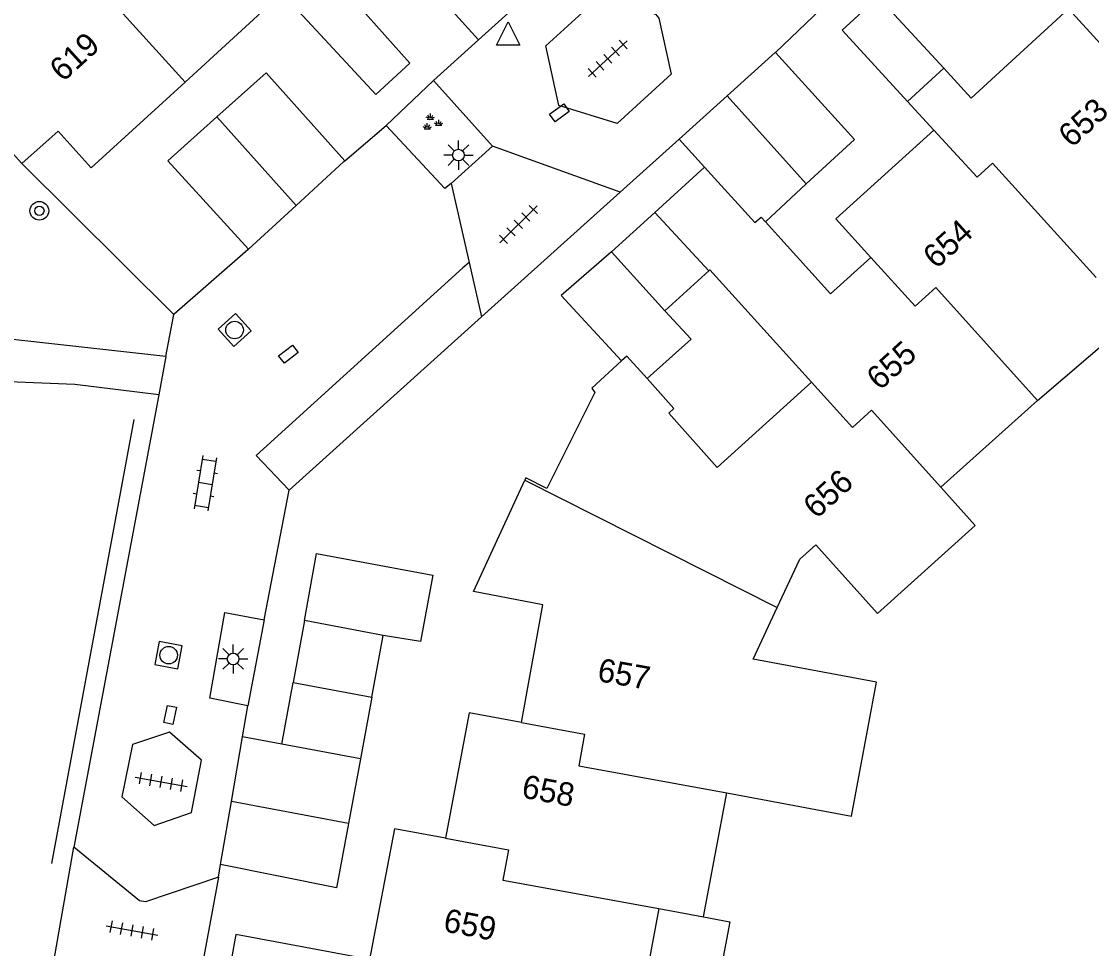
# Model space of a CAD drawing. Extents: x 132999 to 136000, y 398499 to 400501.
# Drawn here: x 133084.79 to 133130.57, y 400197.32 to 400236.99 of the extents above; entities that cross this region are included whole.
import ezdxf

# ---------------------------------------------------------------- set-up
doc = ezdxf.new("R2010")
doc.units = 0
for name, color, linetype in [('gg-afsc-erfafscheiding', 7, 'Continuous'), ('gg-anno-huisnummerreeks BGT', 7, 'Continuous'), ('gg-bbg-bijgebouw', 7, 'Continuous'), ('gg-bbg-gedigitaliseerde bebouwing', 7, 'Continuous'), ('gg-bbg-hoofdgebouw', 7, 'Continuous'), ('gg-bbg-luifel en loopbrug', 7, 'Continuous'), ('gg-bbg-tussenscheiding', 7, 'Continuous'), ('gg-knt-verharding', 7, 'Continuous'), ('gt-grn-groengrens', 7, 'Continuous'), ('gt-grn-groenlijn', 7, 'Continuous'), ('gt-grn-weggrens', 7, 'Continuous'), ('gt-symb-boom', 7, 'Continuous'), ('gt-symb-groenvak', 7, 'Continuous'), ('gt-symb-klinker verharding', 7, 'Continuous'), ('gt-symb-kolk center center', 7, 'Continuous'), ('gt-symb-lichtmast', 7, 'Continuous'), ('gt-symb-rioolschacht', 7, 'Continuous'), ('gt-symb-tegel verharding', 7, 'Continuous'), ('gt-symb-waterafsluiter', 7, 'Continuous')]:
    doc.layers.add(name, color=color, linetype=linetype)

# ---------------------------------------------------------------- blocks, each defined once
blk = doc.blocks.new('gt0-GRVAK')
at = {"layer": 'gt-symb-groenvak'}
for p, q in [((-0.11, 0.189), (-0.228, 0.24)), ((-0.182, 0.153), (0.088, 0.153)), ((-0.091, 0.211), (-0.156, 0.322)), ((-0.047, 0.214), (-0.047, 0.393)), ((-0.004, 0.211), (0.061, 0.322)), ((0.015, 0.189), (0.133, 0.24)), ((0.262, -0.052), (0.197, 0.059)), ((0.305, -0.049), (0.305, 0.13)), ((0.349, -0.052), (0.414, 0.059)), ((-0.245, -0.228), (-0.363, -0.177)), ((-0.318, -0.264), (-0.047, -0.264)), ((-0.226, -0.206), (-0.291, -0.095)), ((-0.183, -0.203), (-0.183, -0.024)), ((-0.139, -0.206), (-0.074, -0.095)), ((-0.12, -0.228), (-0.002, -0.177)), ((0.243, -0.074), (0.125, -0.023)), ((0.17, -0.11), (0.441, -0.11)), ((0.368, -0.074), (0.486, -0.023))]:
    blk.add_line(p, q, dxfattribs=at)
blk = doc.blocks.new('gt0-LMAST')
at = {"layer": 'gt-symb-lichtmast'}
for p, q in [((-0.005, 0.246), (-0.005, 0.621)), ((-0.182, 0.173), (-0.447, 0.438)), ((0.172, 0.173), (0.437, 0.438)), ((-0.255, -0.004), (-0.63, -0.004)), ((-0.182, -0.181), (-0.447, -0.446)), ((-0.005, -0.254), (-0.005, -0.629)), ((0.437, -0.446), (0.172, -0.181)), ((0.245, -0.004), (0.62, -0.004))]:
    blk.add_line(p, q, dxfattribs=at)
blk.add_circle((-0.005, -0.004), 0.25, dxfattribs=at)
blk = doc.blocks.new('gt0-WAFSL')
at = {"layer": 'gt-symb-waterafsluiter'}
for p, q in [((-0.5, -0.333), (0, 0.667)), ((0, 0.667), (0.5, -0.333)), ((0.5, -0.333), (-0.5, -0.333))]:
    blk.add_line(p, q, dxfattribs=at)
blk = doc.blocks.new('gt0-KOLKCC')
at = {"layer": 'gt-symb-kolk center center'}
blk.add_lwpolyline([(-0.375, 0.2), (0.375, 0.2), (0.375, -0.2), (-0.375, -0.2)], close=True, dxfattribs=at)
blk = doc.blocks.new('gt0-TEG1')
at = {"layer": 'gt-symb-tegel verharding'}
for p, q in [((-1.125, 0), (1.125, 0)), ((-0.9, -0.25), (-0.9, 0.25)), ((-0.45, -0.25), (-0.45, 0.25)), ((0, -0.25), (0, 0.25)), ((0.45, -0.25), (0.45, 0.25)), ((0.9, -0.25), (0.9, 0.25))]:
    blk.add_line(p, q, dxfattribs=at)
blk = doc.blocks.new('gt0-BOOM')
at = {"layer": 'gt-symb-boom'}
for radius in [0.4, 0.2]:
    blk.add_circle((0, 0), radius, dxfattribs=at)
blk = doc.blocks.new('gt0-RS')
at = {"layer": 'gt-symb-rioolschacht'}
blk.add_lwpolyline([(-0.5, -0.5), (0.5, -0.5), (0.5, 0.5), (-0.5, 0.5)], close=True, dxfattribs=at)
blk.add_circle((0, 0), 0.375, dxfattribs=at)
blk = doc.blocks.new('gt0-KL1')
at = {"layer": 'gt-symb-klinker verharding'}
for p, q in [((-1.15, 0.3), (1.15, 0.3)), ((-1, -0.3), (-1, 0.3)), ((-0.5, 0.3), (-0.5, 0.45)), ((0, -0.3), (0, 0.3)), ((0.5, 0.3), (0.5, 0.45)), ((1, -0.3), (1, 0.3)), ((-1.15, -0.3), (1.15, -0.3)), ((-0.5, -0.45), (-0.5, -0.3)), ((0.5, -0.45), (0.5, -0.3))]:
    blk.add_line(p, q, dxfattribs=at)

msp = doc.modelspace()

# ---------------------------------------------------------------- linework, layer by layer
at = {"layer": 'gg-afsc-erfafscheiding'}
msp.add_line((133084.808, 400230.904), (133091.314, 400224.448), dxfattribs=at)
at = {"layer": 'gg-bbg-bijgebouw'}
for p, q in [((133111.885, 400228.813), (133110.03, 400227.13)), ((133110.03, 400227.13), (133112.32, 400224.61)), ((133112.32, 400224.61), (133114.205, 400226.315)), ((133096.9, 400211.35), (133096.415, 400208.71)), ((133100.26, 400210.72), (133096.9, 400211.35)), ((133099.775, 400208.08), (133100.26, 400210.72)), ((133095.93, 400206.07), (133096.415, 400208.71)), ((133099.775, 400208.08), (133099.29, 400205.44)), ((133099.29, 400205.44), (133095.93, 400206.07))]:
    msp.add_line(p, q, dxfattribs=at)
for points in [[(133097.031, 400237.007), (133099.96, 400233.86), (133101.41, 400235.2), (133098.555, 400238.409)], [(133124.248, 400234.988), (133121.45, 400238.04), (133119.9, 400236.61), (133122.695, 400233.566)], [(133098.017, 400197.169), (133093.97, 400197.92), (133093.59, 400195.87), (133097.624, 400195.12)]]:
    msp.add_lwpolyline(points, dxfattribs=at)
at = {"layer": 'gg-bbg-gedigitaliseerde bebouwing'}
for p, q in [((133128.253, 400220.776), (133132.387, 400224.31)), ((133124.125, 400217.059), (133128.253, 400220.776)), ((133116.091, 400209.707), (133117.125, 400211.915)), ((133113.97, 400198.674), (133114.965, 400203.99)), ((133114.965, 400203.99), (133120.305, 400202.99)), ((133112.066, 400199.031), (133111.057, 400193.65)), ((133112.066, 400199.031), (133113.97, 400198.674))]:
    msp.add_line(p, q, dxfattribs=at)
for points in [[(133117.125, 400211.915), (133118.096, 400213.988), (133118.77, 400214.595), (133121.414, 400211.658), (133125.597, 400215.424), (133124.125, 400217.059)], [(133120.305, 400202.99), (133121.378, 400208.717), (133116.091, 400209.707)]]:
    msp.add_lwpolyline(points, dxfattribs=at)
at = {"layer": 'gg-bbg-hoofdgebouw'}
for p, q in [((133076.367, 400240.217), (133084.808, 400230.904)), ((133122.695, 400233.566), (133123.82, 400232.34)), ((133111.885, 400228.813), (133114.02, 400230.75))]:
    msp.add_line(p, q, dxfattribs=at)
for points in [[(133091.8, 400234.39), (133095.93, 400238.19), (133097.031, 400237.007)], [(133131.11, 400235.86), (133129.58, 400237.52), (133125.42, 400233.71), (133124.248, 400234.988)], [(133091.8, 400234.39), (133087.768, 400230.724), (133086.363, 400232.295), (133084.808, 400230.904)], [(133123.82, 400232.34), (133119.63, 400228.54), (133121.13, 400226.89)], [(133114.02, 400230.75), (133116.167, 400228.378), (133116.434, 400228.619), (133116.616, 400228.417)], [(133116.616, 400228.417), (133119.406, 400225.327), (133121.13, 400226.89)], [(133118.59, 400221.55), (133114.247, 400226.353), (133114.205, 400226.315)], [(133111.557, 400221.704), (133110.689, 400222.669), (133110.461, 400222.459)], [(133110.461, 400222.459), (133109.194, 400221.29), (133109.326, 400221.109), (133107.264, 400217.002), (133106.371, 400217.458), (133106.323, 400217.355)], [(133118.59, 400221.55), (133114.56, 400217.9), (133112.482, 400220.228), (133112.705, 400220.43), (133111.557, 400221.704)], [(133106.19, 400206.99), (133107.091, 400212.021), (133104.129, 400212.597), (133106.323, 400217.355)], [(133106.19, 400206.99), (133103.95, 400207.4), (133102.931, 400202.04)], [(133102.931, 400202.04), (133100.75, 400202.44), (133099.68, 400196.86), (133098.017, 400197.169)]]:
    msp.add_lwpolyline(points, dxfattribs=at)
at = {"layer": 'gg-bbg-luifel en loopbrug'}
for p, q in [((133106.419, 400238.074), (133104.345, 400236.201)), ((133112.923, 400231.955), (133114.98, 400233.804)), ((133114.98, 400233.804), (133118.367, 400230.036)), ((133093.155, 400232.903), (133096.54, 400229.118)), ((133114.02, 400230.75), (133112.923, 400231.955)), ((133116.616, 400228.417), (133118.367, 400230.036)), ((133094.499, 400227.246), (133096.54, 400229.118)), ((133093.772, 400203.617), (133094.248, 400206.385)), ((133095.93, 400206.07), (133094.248, 400206.385)), ((133099.29, 400205.44), (133098.781, 400202.678)), ((133093.307, 400200.913), (133093.772, 400203.617)), ((133098.781, 400202.678), (133093.772, 400203.617))]:
    msp.add_line(p, q, dxfattribs=at)
for points in [[(133104.345, 400236.201), (133100.962, 400239.941), (133103.031, 400241.816)], [(133114.98, 400233.804), (133117.037, 400235.653), (133117.046, 400235.661)], [(133118.367, 400230.036), (133120.424, 400231.937), (133117.046, 400235.661)], [(133093.155, 400232.903), (133095.259, 400234.782), (133098.623, 400231.026)], [(133094.499, 400227.246), (133091.051, 400231.023), (133093.155, 400232.903)], [(133096.54, 400229.118), (133098.581, 400230.99), (133098.623, 400231.026)], [(133110.03, 400227.13), (133107.881, 400225.256), (133110.461, 400222.459)], [(133112.32, 400224.61), (133113.44, 400223.399), (133111.557, 400221.704)], [(133096.9, 400211.35), (133097.409, 400214.219), (133102.395, 400213.298), (133101.859, 400210.452), (133100.26, 400210.72)], [(133098.781, 400202.678), (133098.272, 400199.916), (133093.307, 400200.913)], [(133113.97, 400198.674), (133115.092, 400198.464), (133114.086, 400193.088)]]:
    msp.add_lwpolyline(points, dxfattribs=at)
at = {"layer": 'gg-bbg-tussenscheiding'}
for p, q in [((133124.248, 400234.988), (133122.695, 400233.566)), ((133114.205, 400226.315), (133111.885, 400228.813)), ((133106.323, 400217.355), (133117.125, 400211.915)), ((133096.415, 400208.71), (133099.775, 400208.08))]:
    msp.add_line(p, q, dxfattribs=at)
for points in [[(133084.947, 400243.845), (133089.361, 400238.927), (133088.449, 400238.097), (133091.8, 400234.39)], [(133123.82, 400232.34), (133125.673, 400230.321), (133126.331, 400230.918), (133130.773, 400226.025)], [(133121.13, 400226.89), (133123.029, 400224.801), (133123.913, 400225.597), (133128.253, 400220.776)], [(133118.59, 400221.55), (133120.344, 400219.61), (133121.162, 400220.35), (133124.125, 400217.059)], [(133106.19, 400206.99), (133108.876, 400206.498), (133108.634, 400205.146), (133114.965, 400203.99)], [(133102.931, 400202.04), (133105.623, 400201.546), (133105.387, 400200.25), (133112.066, 400199.031)]]:
    msp.add_lwpolyline(points, dxfattribs=at)
at = {"layer": 'gg-knt-verharding'}
for p, q in [((133117.046, 400235.661), (133119.009, 400237.527)), ((133104.345, 400236.201), (133102.423, 400234.465)), ((133104.951, 400231.653), (133102.423, 400234.465)), ((133098.623, 400231.026), (133100.39, 400232.54)), ((133110.402, 400229.689), (133112.923, 400231.955)), ((133104.951, 400231.653), (133103.182, 400230.055)), ((133110.402, 400229.689), (133104.951, 400231.653)), ((133103.182, 400230.055), (133103.952, 400226.67)), ((133104.479, 400224.353), (133110.402, 400229.689)), ((133103.952, 400226.67), (133103.675, 400226.441)), ((133090.976, 400222.651), (133091.314, 400224.448)), ((133096.251, 400216.94), (133104.479, 400224.353)), ((133090.976, 400222.651), (133090.668, 400221.011)), ((133090.668, 400221.011), (133087.029, 400201.654)), ((133095.182, 400211.39), (133096.251, 400216.94)), ((133094.248, 400206.385), (133094.475, 400207.705)), ((133085.995, 400195.741), (133087.029, 400201.654)), ((133093.216, 400200.383), (133093.307, 400200.913)), ((133093.216, 400200.383), (133092.163, 400194.675))]:
    msp.add_line(p, q, dxfattribs=at)
for points in [[(133107.783, 400233.395), (133107.226, 400235.941), (133109.574, 400238.099), (133111.912, 400237.3), (133112.064, 400237.133), (133112.592, 400234.724), (133110.279, 400232.62), (133107.783, 400233.395)], [(133090.976, 400222.651), (133081.839, 400223.661), (133077.855, 400226.127), (133071.486, 400232.767)], [(133103.182, 400230.055), (133102.911, 400229.84), (133100.39, 400232.54)], [(133091.314, 400224.448), (133091.32, 400224.48), (133094.497, 400227.244), (133094.499, 400227.246)], [(133096.251, 400216.94), (133094.836, 400218.422), (133103.675, 400226.441)], [(133090.668, 400221.011), (133087.083, 400221.458), (133082.129, 400221.649)], [(133094.475, 400207.705), (133092.855, 400208.036), (133093.497, 400211.697), (133095.182, 400211.39)], [(133089.087, 400203.816), (133090.47, 400202.593), (133092.065, 400203.149), (133092.493, 400205.38), (133091.124, 400206.575), (133089.54, 400206.055), (133089.087, 400203.816)], [(133093.216, 400200.383), (133090.106, 400199.316), (133089.845, 400199.358), (133087.029, 400201.654)]]:
    msp.add_lwpolyline(points, dxfattribs=at)
at = {"layer": 'gt-grn-groengrens'}
for p, q in [((133102.423, 400234.465), (133100.39, 400232.54)), ((133095.182, 400211.39), (133094.475, 400207.705))]:
    msp.add_line(p, q, dxfattribs=at)
at = {"layer": 'gt-grn-groenlijn'}
msp.add_line((133089.597, 400219.963), (133086.072, 400200.963), dxfattribs=at)
at = {"layer": 'gt-grn-weggrens'}
msp.add_line((133103.952, 400226.67), (133104.479, 400224.353), dxfattribs=at)

# ---------------------------------------------------------------- block references
at = {"layer": 'gt-symb-boom'}
msp.add_blockref('gt0-BOOM', (133085.558, 400228.885), dxfattribs=at)
at = {"layer": 'gt-symb-groenvak'}
msp.add_blockref('gt0-GRVAK', (133102.336, 400232.652), dxfattribs=at)
at = {"layer": 'gt-symb-klinker verharding', "rotation": -99.26452398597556}
msp.add_blockref('gt0-KL1', (133092.656, 400217.228), dxfattribs=at)
at = {"layer": 'gt-symb-kolk center center'}
for p, rotation in [((133107.809, 400233.074), -144.48230213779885), ((133096.212, 400222.753), -141.74298312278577), ((133091.153, 400207.316), 78.17329607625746)]:
    msp.add_blockref('gt0-KOLKCC', p, dxfattribs=dict(at, rotation=rotation))
at = {"layer": 'gt-symb-lichtmast'}
for p in [(133103.491, 400231.272), (133093.854, 400209.715)]:
    msp.add_blockref('gt0-LMAST', p, dxfattribs=at)
at = {"layer": 'gt-symb-rioolschacht'}
for p, rotation in [((133093.91, 400223.782), -47.91906958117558), ((133091.088, 400209.872), 79.45426563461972)]:
    msp.add_blockref('gt0-RS', p, dxfattribs=dict(at, rotation=rotation))
at = {"layer": 'gt-symb-tegel verharding'}
for p, rotation in [((133109.873, 400235.392), 42.60899614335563), ((133106.052, 400228.304), 44.9595082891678), ((133090.769, 400204.451), -10.366322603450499), ((133089.524, 400198.095), -10.366322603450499)]:
    msp.add_blockref('gt0-TEG1', p, dxfattribs=dict(at, rotation=rotation))
at = {"layer": 'gt-symb-waterafsluiter'}
msp.add_blockref('gt0-WAFSL', (133105.609, 400236.302), dxfattribs=at)

# ---------------------------------------------------------------- texts
at = {"layer": 'gg-anno-huisnummerreeks BGT'}
for s, rotation, p in [('619', 42.3, (133086.567, 400234.363)), ('653', 42.5, (133129.723, 400231.548)), ('654', 42.2, (133123.928, 400226.363)), ('655', 42.2, (133121.513, 400221.163)), ('656', 42.2, (133118.803, 400215.67)), ('657', 349.9, (133109.39, 400208.774)), ('658', 349.2, (133106.149, 400203.793)), ('659', 349.2, (133102.798, 400198.067))]:
    msp.add_text(s, height=1, rotation=rotation, dxfattribs=at).set_placement(p)

doc.saveas('drawing.dxf')
